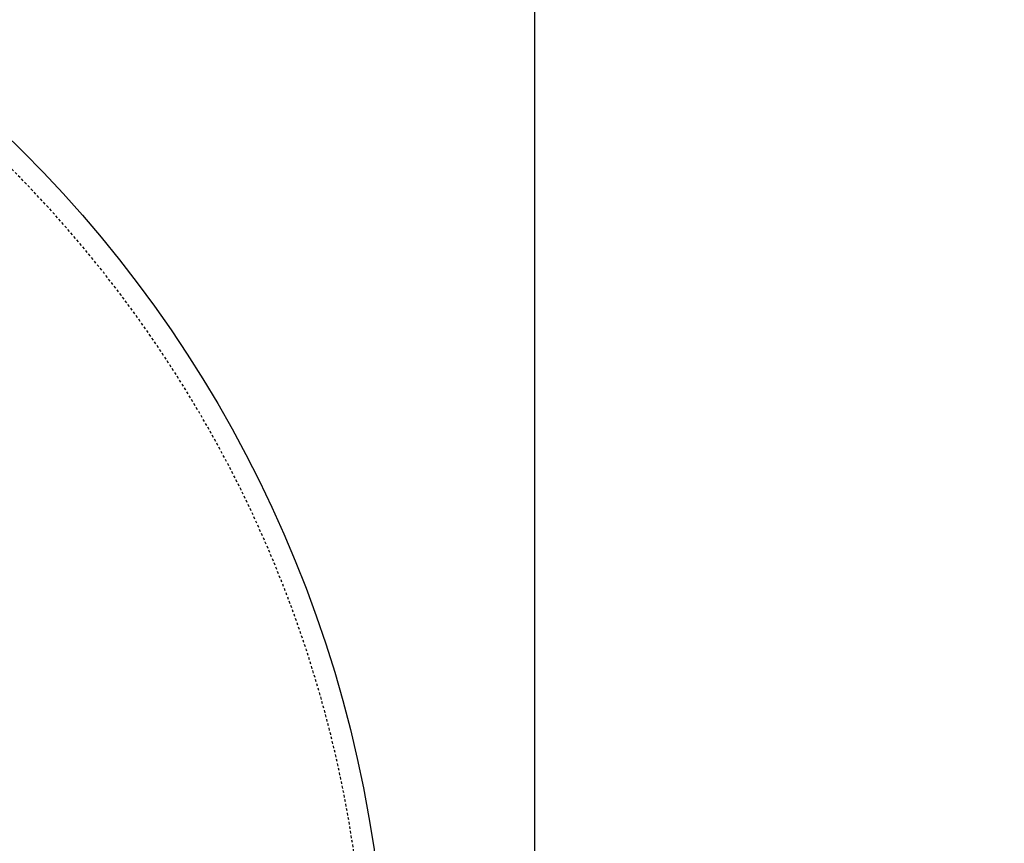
# Model space of a CAD drawing. Extents: x -169 to 7270, y -140 to 2984.
# Tile 708 of 718: x 6954 to 7003, y 1488 to 1529. Entities that reach past the tile are written whole.
import ezdxf

# ---------------------------------------------------------------- set-up
doc = ezdxf.new("R2010")
doc.units = 0
doc.header["$MEASUREMENT"] = 0
doc.header["$PDSIZE"] = 1
doc.linetypes.add('HIDDEN3', pattern=[0.1875, 0.125, -0.0625])
doc.layers.get('DEFPOINTS').update_dxf_attribs({"linetype": 'CONTINUOUS'})
doc.layers.add('DIM', color=3, linetype='CONTINUOUS')
doc.layers.add('TANK-UST', color=5, linetype='CONTINUOUS')
doc.styles.add('SIMPLEX', font='simplex')
doc.dimstyles.new('DIM64', dxfattribs={"dimscale": 64, "dimtxt": 0.09375, "dimasz": 0.09375, "dimexe": 0.0625, "dimexo": 0.0625, "dimgap": 0.046875, "dimtad": 1, "dimdec": 4, "dimzin": 3, "dimdsep": 46, "dimlunit": 4, "dimtxsty": 'SIMPLEX', "dimcen": 0, "dimclrd": 256, "dimclre": 256, "dimclrt": 256, "dimadec": 0, "dimazin": 0, "dimtfac": 1, "dimtdec": 4, "dimtmove": 0, "dimatfit": 3, "dimfxl": 1, "dimfrac": 2, "dimtolj": 1, "dimtzin": 0, "dimarcsym": 0})

# ---------------------------------------------------------------- blocks, each defined once
blk = doc.blocks.new('*D92')
at = {"layer": 'DEFPOINTS', "color": 0, "transparency": 16777216}
for p in [(7015.694, 1608.018), (7015.694, 1578.018), (6979.694, 1317.018)]:
    blk.add_point(p, dxfattribs=at)
at = {"layer": 'DIM', "lineweight": -2, "transparency": 16777216}
for p, q in [((6979.694, 1321.018), (6979.694, 1612.018)), ((7015.694, 1582.018), (7015.694, 1612.018)), ((6985.694, 1608.018), (7009.694, 1608.018))]:
    blk.add_line(p, q, dxfattribs=at)
at = {"layer": 'DIM', "transparency": 16777216}
for points in [[(6985.694, 1609.018), (6985.694, 1607.018), (6979.694, 1608.018)], [(7009.694, 1609.018), (7009.694, 1607.018), (7015.694, 1608.018)]]:
    blk.add_solid(points, dxfattribs=at)
at = {"layer": 'DIM', "transparency": 16777216, "insert": (6997.694, 1614.59), "char_height": 6, "attachment_point": 5, "style": 'SIMPLEX'}
blk.add_mtext('\\A1;3\'-0"', dxfattribs=at)
blk = doc.blocks.new('*D103')
at = {"layer": 'DEFPOINTS', "color": 0, "transparency": 16777216}
for p in [(7045.694, 1542.018), (7045.694, 1542.018), (6959.05, 1416.02)]:
    blk.add_point(p, dxfattribs=at)
at = {"layer": 'DIM', "lineweight": -2, "transparency": 16777216}
for p, q in [((7045.694, 1422.02), (7045.694, 1536.018)), ((6963.05, 1416.02), (7049.694, 1416.02))]:
    blk.add_line(p, q, dxfattribs=at)
at = {"layer": 'DIM', "transparency": 16777216}
for points in [[(7044.694, 1536.018), (7046.694, 1536.018), (7045.694, 1542.018)], [(7044.694, 1422.02), (7046.694, 1422.02), (7045.694, 1416.02)]]:
    blk.add_solid(points, dxfattribs=at)
at = {"layer": 'DIM', "transparency": 16777216, "insert": (7039.123, 1479.019), "char_height": 6, "attachment_point": 5, "rotation": 90, "style": 'SIMPLEX'}
blk.add_mtext('\\A1;10\'-6"', dxfattribs=at)

msp = doc.modelspace()

# ---------------------------------------------------------------- linework, layer by layer
at = {"layer": 'TANK-UST'}
msp.add_lwpolyline([(6860.19428, 1540.01839), (6869.69428, 1540.01839), (6870.69428, 1542.01839), (6875.69428, 1542.01839), (6876.69428, 1540.01839), (6886.19428, 1540.01839), (6887.19428, 1542.01839), (6892.19428, 1542.01839), (6893.19428, 1540.01839), (6902.69428, 1540.01839), (6903.69428, 1542.01839), (6908.69428, 1542.01839), (6909.69428, 1540.01839), (6914.23029, 1540.01839, -0.95433087), (6914.23029, 1418.01839)], format="xyb", dxfattribs=at)
at = {"layer": 'TANK-UST', "color": 2, "linetype": 'HIDDEN3'}
msp.add_lwpolyline([(6490.44428, 1539.01839), (6485.93173, 1539.01839, 0.9539575), (6485.93173, 1419.01839), (6490.44428, 1419.01839), (6585.69448, 1419.01839), (6684.71383, 1419.01839), (6909.71383, 1419.01839), (6914.20703, 1419.01839, 0.9539575), (6914.20703, 1539.01839), (6909.71383, 1539.01839), (6684.71383, 1539.01839), (6585.69448, 1539.01839)], format="xyb", close=True, dxfattribs=at)

# ---------------------------------------------------------------- dimensions: what is measured, and where the dimension line sits
at = {"layer": 'DIM'}
dim = msp.add_linear_dim(base=(7015.69428, 1608.01839), p1=(6979.69428, 1317.01839), p2=(7015.69428, 1578.01839), dimstyle='DIM64', dxfattribs=at)
dim.commit()
dim.dimension.update_dxf_attribs({"geometry": '*D92', "text_midpoint": (6997.69428, 1614.58982)})
dim = msp.add_linear_dim(base=(7045.69428, 1542.01839), p1=(6959.05012, 1416.01993), p2=(7045.69428, 1542.01839), angle=90, dimstyle='DIM64', override={"dimtmove": 1}, dxfattribs=at)
dim.commit()
dim.dimension.update_dxf_attribs({"geometry": '*D103', "text_midpoint": (7039.12285, 1479.01916)})

doc.saveas('drawing.dxf')
